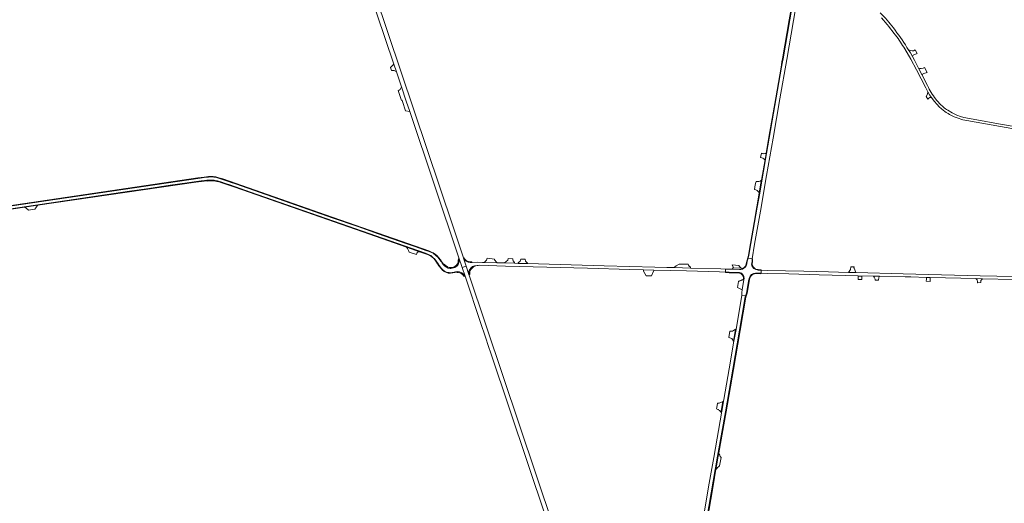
# Model space of a CAD drawing. Header units: metres. Extents: x 166325 to 190320, y 381923 to 404576.
# Tile 958 of 1056: x 184920 to 186081, y 383674 to 384244. Entities that reach past the tile are written whole.
import ezdxf

# ---------------------------------------------------------------- set-up
doc = ezdxf.new("R2010")
doc.units = ezdxf.units.M
for name, color, linetype, lineweight in [('B-WE-VH-VERHARDING_ASFALT-GV', 8, 'Continuous', 18), ('B-WE-VH-VERHARDING_BETON-GV', 8, 'Continuous', 18), ('B-WE-VH-VERHARDING_BETONSTRAATSTEEN-GV', 8, 'Continuous', 18), ('B-WE-VH-VERHARDING_HALFVERHARDING-GV', 8, 'Continuous', 18), ('B-WE-VH-VERHARDING_STRAATBAKSTEEN-GV', 8, 'Continuous', 18)]:
    doc.layers.add(name, color=color, linetype=linetype, lineweight=lineweight)

msp = doc.modelspace()

# ---------------------------------------------------------------- linework, layer by layer
at = {"layer": 'B-WE-VH-VERHARDING_ASFALT-GV', "flags": 128}
msp.add_lwpolyline([(185379.744, 384135.953), (185437.783, 383963.21), (185441.57, 383951.893), (185446.32, 383953.476), (185443.187, 383962.881), (185443.041, 383963.319), (185442.977, 383963.512), (185430.789, 383999.999), (185338.464, 384275.01), (185335.363, 384284.244), (185330.472, 384282.597), (185331.615, 384279.242), (185335.822, 384266.715), (185341.019, 384251.242), (185360.966, 384191.857), (185364.044, 384182.693), (185369.995, 384164.975), (185375.7, 384147.989)], close=True, dxfattribs=at)
for points in [[(185833.216, 384274.863), (185827.87, 384244.014), (185819.938, 384198.147), (185819.318, 384194.58), (185818.186, 384188.058), (185811.903, 384151.887), (185800.508, 384086.229), (185799.321, 384079.335), (185794.561, 384051.636), (185792.459, 384039.44), (185789.595, 384023.211), (185786.446, 384004.978), (185782.132, 383980.218), (185779.664, 383966.55), (185778.954, 383963.073), (185783.391, 383962.251), (185786.446, 383979.478), (185793.236, 384018.291), (185800.497, 384060.374), (185808.208, 384104.669), (185816.242, 384151.052), (185824.264, 384197.403), (185832.18, 384243.128), (185837.506, 384273.715)], [(185963.531, 384209.693), (185970.681, 384197.497), (185977.521, 384185.125), (185988.465, 384163.67), (185989.605, 384161.34), (185990.823, 384159.051), (185992.835, 384155.633), (185995.021, 384152.323), (185998.211, 384148.08), (186001.688, 384144.069)], [(185967.567, 384209.215), (185966.106, 384211.487)], [(185990.495, 384166.495), (185984.17, 384178.747), (185979.841, 384187.133), (185974.91, 384196.641), (185972.682, 384200.68), (185970.177, 384204.979), (185967.567, 384209.215)], [(186001.688, 384144.069), (186004.238, 384141.455), (186006.91, 384138.965)], [(186048.381, 384126.047), (186037.415, 384127.981), (186035.349, 384128.432), (186033.296, 384128.942), (186029.07, 384130.195), (186024.927, 384131.7), (186019.468, 384134.376), (186014.155, 384137.329)], [(186014.532, 384133.441), (186016.292, 384132.432), (186021.853, 384129.838), (186027.552, 384127.562)], [(186036.65, 384125.141), (186277.417, 384082.544), (186278.174, 384085.521), (186268.092, 384087.299), (186113.448, 384114.571), (186106.255, 384115.84), (186099.326, 384117.062), (186083.416, 384119.868), (186073.878, 384121.55), (186048.381, 384126.047)], [(185419.767, 383955.074), (185418.108, 383957.223), (185417.143, 383958.534), (185416.557, 383959.284), (185414.399, 383962.133), (185412.845, 383963.998), (185410.652, 383966.122), (185409.417, 383967.164), (185409.416, 383967.165), (185408.605, 383967.768), (185407.275, 383968.735), (185405.341, 383969.736), (185402.613, 383970.789), (185399.813, 383971.76), (185399.808, 383971.762), (185385.771, 383976.665), (185385.593, 383976.727), (185375.313, 383980.302), (185342.698, 383991.717), (185318.576, 384000.125), (185289.361, 384010.313), (185260.457, 384020.397), (185210.206, 384037.926), (185174.451, 384050.466), (185168.162, 384052.672), (185165.154, 384053.726), (185164.728, 384053.876), (185154.417, 384057.345), (185151.71, 384058.097), (185148.787, 384058.595), (185146.132, 384058.774), (185142.648, 384058.633), (185140.21, 384058.391), (185137.261, 384057.982), (185132.832, 384057.357), (184857.159, 384016.861)], [(184909.347, 384021.203), (185049.471, 384041.832), (185072.101, 384045.17), (185097.273, 384048.893), (185120.11, 384052.29), (185133.891, 384054.153), (185140.472, 384054.891), (185140.64, 384054.907)], [(185140.64, 384054.907), (185140.808, 384054.922)], [(185154.096, 384053.696), (185158.15, 384052.475), (185162.467, 384051.128), (185167.733, 384049.298), (185192.075, 384040.82), (185243.808, 384022.745), (185290.187, 384006.54), (185398.413, 383968.727), (185402.747, 383966.983), (185404.56, 383965.895), (185407.167, 383963.892), (185408.988, 383962.12), (185410.426, 383960.363), (185414.195, 383954.896), (185414.594, 383954.291)], [(185441.57, 383951.893), (185437.783, 383963.21)], [(185443.23, 383962.913), (185443.187, 383962.881), (185446.32, 383953.476), (185449.583, 383943.723)], [(185414.594, 383954.291), (185415.87, 383952.358), (185417.165, 383950.821), (185418.857, 383949.146), (185420.945, 383947.469)], [(185637.124, 383384.49), (185548.914, 383647.71), (185449.854, 383942.87), (185449.698, 383943.337), (185449.63, 383943.581), (185449.583, 383943.723), (185446.32, 383953.476), (185441.57, 383951.893), (185444.969, 383941.739), (185445.392, 383940.474), (185463.258, 383887.195), (185469.131, 383869.679), (185472.755, 383858.87), (185475.377, 383851.052), (185540.754, 383656.088), (185542.044, 383652.241), (185543.69, 383647.345), (185545.14, 383643.033), (185581.955, 383533.533), (185585.58, 383522.75), (185632.059, 383384.508)], [(185444.85, 383941.665), (185444.969, 383941.739), (185441.57, 383951.893)], [(185752.231, 383950.044), (185746.735, 383950.211), (185710.668, 383951.285), (185692.025, 383951.805), (185682.904, 383952.067), (185668.666, 383952.477), (185639.489, 383953.223), (185608.877, 383954.071), (185557.344, 383955.593), (185518.541, 383956.517), (185507.714, 383956.801), (185503.236, 383956.952), (185491.602, 383957.246), (185482.303, 383957.509), (185468.24, 383957.845), (185465.409, 383957.964), (185459.697, 383958.028), (185454.194, 383957.995), (185453.123, 383958.042), (185453.153, 383957.874), (185450.984, 383957.84)], [(185455.605, 383953.818), (185455.676, 383953.668), (185456.473, 383953.833)], [(185461.98, 383954.483), (185492.813, 383953.689), (185541.471, 383952.471), (185589.466, 383951.093), (185639.38, 383949.684), (185655.597, 383949.303), (185667.672, 383948.94), (185706.148, 383947.853), (185744.985, 383946.721), (185752.082, 383946.503), (185752.231, 383950.044)], [(185767.838, 383954.113), (185760.138, 383955.123), (185761.539, 383951.673), (185761.359, 383951.477), (185761.533, 383951.457), (185770.499, 383951.325)], [(185770.499, 383951.325), (185769.444, 383952.145)], [(186091.793, 383941.185), (186052.575, 383942.22), (186006.821, 383943.329), (185961.656, 383944.492), (185906.063, 383945.879), (185905.769, 383945.884), (185897.305, 383946.083), (185896.982, 383946.088), (185873.753, 383946.683), (185844.347, 383947.423), (185801.451, 383948.491), (185794.163, 383948.665), (185794.013, 383945.103), (185801.328, 383944.897), (185826.767, 383944.292), (185862.571, 383943.416), (185908.756, 383942.28), (185926.622, 383941.844), (185933.793, 383941.667)], [(185423.136, 383946.452), (185424.393, 383946.084), (185425.682, 383945.85)], [(185427.104, 383945.765), (185428.523, 383945.807), (185429.934, 383945.975), (185430.457, 383946.07), (185430.729, 383946.126)], [(185430.729, 383946.126), (185433.793, 383946.764), (185435.736, 383946.94), (185435.715, 383947.14)], [(185933.793, 383941.667), (185964.083, 383940.905), (185970.788, 383940.737), (185989.147, 383940.3), (185993.588, 383940.171), (186047.567, 383938.812), (186055.23, 383938.613), (186091.553, 383937.681), (186131.529, 383936.675), (186145.001, 383936.342), (186166.028, 383935.849), (186195.494, 383935.127), (186238.958, 383934.07), (186241.207, 383933.968), (186241.73, 383933.941)], [(185725.341, 383628.539), (185740.132, 383713.673), (185741.212, 383719.888), (185742.487, 383727.348), (185743.576, 383733.609), (185751.94, 383781.687), (185760.638, 383831.81), (185768.625, 383877.808), (185775.424, 383917.128), (185775.834, 383918.322), (185771.338, 383919.047), (185770.629, 383914.652), (185764.517, 383878.906), (185762.106, 383864.985), (185756.411, 383832.408), (185750.137, 383796.388), (185747.736, 383782.298), (185738.308, 383727.917), (185732.22, 383693.163), (185729.741, 383678.803), (185725.229, 383652.982)]]:
    msp.add_lwpolyline(points, dxfattribs=at)
at = {"layer": 'B-WE-VH-VERHARDING_ASFALT-GV'}
for points in [[(185950.106, 384234.506, 0.03658921), (185934.546, 384252.427)], [(185936.24, 384246.293, -0.01612332), (185952.722, 384225.813)], [(185966.106, 384211.487, 0.02258106), (185950.106, 384234.506)], [(185952.722, 384225.813, -0.02699423), (185963.531, 384209.693)], [(186000, 384150.66, -0.06812145), (185990.495, 384166.495)], [(186008.954, 384141.449, -0.0472894), (186000, 384150.66)], [(186006.91, 384138.965, 0.0438165), (186014.532, 384133.441)], [(186014.155, 384137.329, -0.08807804), (186008.954, 384141.449)], [(186027.552, 384127.562, 0.0480247), (186036.65, 384125.141)], [(185140.808, 384054.922, -0.05102809), (185149.235, 384054.804)], [(185149.235, 384054.804, -0.01113965), (185154.096, 384053.696)], [(185437.926, 383962.189, -0.09570765), (185437.442, 383956.588)], [(185437.783, 383963.21, -0.01673363), (185437.926, 383962.189)], [(185450.984, 383957.84, -0.27152115), (185443.23, 383962.913)], [(185427.46, 383950.893, -0.2179676), (185419.767, 383955.074)], [(185428.352, 383950.87, -0.02352697), (185427.46, 383950.893)], [(185434.202, 383952.679, -0.1140047), (185428.352, 383950.87)], [(185437.442, 383956.588, -0.19934999), (185434.202, 383952.679)], [(185449.583, 383943.723, -0.15130779), (185449.905, 383948.349)], [(185449.905, 383948.349, -0.14945306), (185453.964, 383953.009)], [(185453.964, 383953.009, -0.03348846), (185455.605, 383953.818)], [(185456.473, 383953.833, -0.02391496), (185461.98, 383954.483)], [(185769.444, 383952.145, -0.06714299), (185767.838, 383954.113)], [(185420.945, 383947.469, 0.04872), (185423.136, 383946.452)], [(185425.682, 383945.85, 0.02180644), (185427.104, 383945.765)], [(185435.715, 383947.14, -0.27706924), (185444.85, 383941.665)]]:
    msp.add_lwpolyline(points, format="xyb", dxfattribs=at)
at = {"layer": 'B-WE-VH-VERHARDING_BETON-GV', "flags": 128}
for points in [[(185832.606, 384274.969), (185827.26, 384244.12), (185819.328, 384198.253), (185818.714, 384194.717), (185817.581, 384188.193), (185811.293, 384151.993), (185803.25, 384105.647), (185799.898, 384086.334), (185798.711, 384079.44), (185794.469, 384054.753), (185793.951, 384051.741), (185791.85, 384039.548), (185788.985, 384023.316), (185785.836, 384005.083), (185781.523, 383980.326), (185779.056, 383966.667), (185778.354, 383963.227), (185778.954, 383963.073), (185779.664, 383966.55), (185782.132, 383980.218), (185786.446, 384004.978), (185789.595, 384023.211), (185792.459, 384039.44), (185794.561, 384051.636), (185799.321, 384079.335), (185800.508, 384086.229), (185811.903, 384151.887), (185818.186, 384188.058), (185819.318, 384194.58), (185819.938, 384198.147), (185827.87, 384244.014), (185833.216, 384274.863)], [(184857.159, 384016.861), (185132.832, 384057.357), (185137.261, 384057.982), (185140.21, 384058.391), (185142.648, 384058.633), (185146.132, 384058.774), (185148.787, 384058.595), (185151.71, 384058.097), (185154.417, 384057.345), (185164.728, 384053.876), (185165.154, 384053.726), (185168.162, 384052.672), (185174.451, 384050.466), (185210.206, 384037.926), (185260.457, 384020.397), (185289.361, 384010.313), (185318.576, 384000.125), (185342.698, 383991.717), (185375.313, 383980.302), (185385.593, 383976.727), (185385.771, 383976.665), (185399.808, 383971.762), (185399.813, 383971.76), (185402.613, 383970.789), (185405.341, 383969.736), (185407.275, 383968.735), (185408.605, 383967.768), (185409.416, 383967.165), (185409.417, 383967.164), (185410.652, 383966.122), (185412.845, 383963.998), (185414.399, 383962.133), (185416.557, 383959.284), (185417.143, 383958.534), (185418.108, 383957.223), (185419.767, 383955.074), (185419.799, 383955.107), (185420.069, 383955.382), (185419.601, 383955.921), (185418.116, 383957.769), (185415.872, 383961.05), (185414.041, 383963.398), (185411.987, 383965.539), (185409.725, 383967.628), (185407.577, 383969.127), (185407.302, 383969.29), (185405.538, 383970.186), (185402.304, 383971.645), (185361.793, 383985.622), (185359.501, 383986.405), (185280.488, 384013.862), (185159.258, 384056.464), (185154.828, 384057.862), (185151.263, 384058.704), (185147.929, 384059.302), (185145.219, 384059.315), (185142.608, 384059.183), (185137.427, 384058.636), (185129.859, 384057.536), (184851.198, 384016.575)], [(185140.808, 384054.922), (185140.832, 384054.34), (185140.855, 384053.801)], [(185153.823, 384052.783), (185153.928, 384053.133), (185153.956, 384053.228), (185154.096, 384053.696)], [(185420.945, 383947.469), (185418.857, 383949.146), (185417.165, 383950.821), (185415.87, 383952.358), (185414.594, 383954.291), (185414.195, 383954.896), (185410.426, 383960.363), (185408.988, 383962.12), (185407.167, 383963.892), (185404.56, 383965.895), (185402.747, 383966.983), (185398.413, 383968.727), (185290.187, 384006.54), (185243.808, 384022.745), (185192.075, 384040.82), (185167.733, 384049.298), (185162.467, 384051.128), (185158.15, 384052.475), (185154.096, 384053.696), (185153.956, 384053.228), (185159.548, 384051.503), (185166.336, 384049.22), (185173.625, 384046.693), (185324.391, 383993.936), (185375.852, 383975.928), (185391.159, 383970.571), (185400.838, 383967.184), (185403.479, 383966.092), (185405.775, 383964.602), (185408.534, 383961.965), (185410.585, 383959.279), (185412.464, 383956.253), (185412.506, 383956.194), (185412.722, 383955.838), (185414.126, 383954.004), (185416.812, 383950.586), (185418.546, 383948.828), (185420.353, 383947.338), (185423.039, 383945.873), (185425.212, 383945.385), (185427.752, 383945.238), (185430.584, 383945.58), (185435.777, 383946.552), (185435.736, 383946.94)], [(185437.926, 383962.189), (185437.226, 383962.182), (185437.023, 383960.106)], [(185443.815, 383963.347), (185443.23, 383962.913)], [(185777.162, 383956.072), (185777.758, 383959.301), (185778.954, 383963.073), (185778.354, 383963.227), (185777.145, 383959.425), (185776.543, 383956.189)], [(185783.649, 383956.411), (185784.103, 383958.89), (185784.027, 383962.142), (185783.391, 383962.251), (185783.479, 383958.96), (185782.944, 383956.016)], [(185422.574, 383953.804), (185421.91, 383954.454), (185420.508, 383955.83), (185420.366, 383955.685), (185420.069, 383955.382), (185419.799, 383955.107), (185419.767, 383955.074)], [(185450.984, 383957.84), (185453.153, 383957.874), (185453.123, 383958.042), (185453.014, 383958.652)], [(185455.991, 383953.007), (185455.676, 383953.668), (185455.605, 383953.818)], [(185772.853, 383951.083), (185771.299, 383950.63), (185771.979, 383950.027)], [(185790.718, 383948.798), (185794.163, 383948.665), (185794.177, 383949.323), (185790.761, 383949.399)], [(185425.682, 383945.85), (185424.393, 383946.084), (185423.136, 383946.452)], [(185435.736, 383946.94), (185433.793, 383946.764), (185430.729, 383946.126), (185430.457, 383946.07), (185429.934, 383945.975), (185428.523, 383945.807), (185427.104, 383945.765)], [(185435.715, 383947.14), (185435.736, 383946.94), (185435.777, 383946.552), (185435.841, 383945.953)], [(185444.091, 383941.193), (185444.85, 383941.665)], [(185449.583, 383943.723), (185449.63, 383943.581), (185450.579, 383943.819)], [(185768.546, 383946.034), (185756.567, 383946.398), (185752.082, 383946.503), (185752.054, 383945.861), (185756.536, 383945.778), (185768.517, 383945.403)], [(185767.647, 383935.553), (185773.936, 383937.908), (185774.066, 383938.617)], [(185773.41, 383938.572), (185773.315, 383938.015), (185767.692, 383935.925), (185767.647, 383935.553)], [(185779.832, 383937.926), (185776.985, 383921.645), (185775.834, 383918.322), (185776.459, 383918.243), (185777.573, 383921.461), (185780.456, 383937.815)], [(185787.56, 383944.686), (185793.958, 383944.487), (185794.013, 383945.103), (185787.555, 383945.315)], [(185726.133, 383628.401), (185736.391, 383687.447), (185739.311, 383704.252), (185740.924, 383713.535), (185742.004, 383719.751), (185743.279, 383727.211), (185744.368, 383733.471), (185752.732, 383781.549), (185761.43, 383831.673), (185769.417, 383877.671), (185776.215, 383916.983), (185776.459, 383918.243), (185775.834, 383918.322), (185775.424, 383917.128), (185768.625, 383877.808), (185760.638, 383831.81), (185751.94, 383781.687), (185743.576, 383733.609), (185742.487, 383727.348), (185741.212, 383719.888), (185740.132, 383713.673), (185725.341, 383628.539)]]:
    msp.add_lwpolyline(points, dxfattribs=at)
msp.add_lwpolyline([(184840.387, 384011.051), (184840.426, 384010.599), (184840.436, 384010.483), (184857.674, 384013.01), (184867.014, 384014.38), (184925.859, 384023.008), (184941.317, 384025.275), (185127.47, 384052.587), (185140.832, 384054.34), (185140.808, 384054.922), (185140.64, 384054.907), (185140.472, 384054.891), (185133.891, 384054.153), (185120.11, 384052.29), (185097.273, 384048.893), (185072.101, 384045.17), (185049.471, 384041.832), (184909.347, 384021.203)], close=True, dxfattribs=at)
at = {"layer": 'B-WE-VH-VERHARDING_BETON-GV'}
for points in [[(185149.235, 384054.804, 0.05102809), (185140.808, 384054.922)], [(185140.855, 384053.801, -0.1113549), (185153.823, 384052.783)], [(185154.096, 384053.696, 0.01113965), (185149.235, 384054.804)], [(185437.023, 383960.106, -0.10214832), (185436.245, 383956.759)], [(185437.442, 383956.588, 0.09570765), (185437.926, 383962.189)], [(185443.23, 383962.913, 0.27152115), (185450.984, 383957.84)], [(185446.387, 383960.308, -0.11393972), (185443.815, 383963.347)], [(185453.014, 383958.652, -0.20093031), (185446.387, 383960.308)], [(185419.767, 383955.074, 0.2179676), (185427.46, 383950.893)], [(185430.3, 383952.095, -0.26130888), (185422.574, 383953.804)], [(185427.46, 383950.893, 0.02352697), (185428.352, 383950.87)], [(185428.352, 383950.87, 0.1140047), (185434.202, 383952.679)], [(185435.851, 383955.981, -0.22157607), (185430.3, 383952.095)], [(185434.202, 383952.679, 0.19934999), (185437.442, 383956.588)], [(185436.245, 383956.759, -0.02768636), (185435.851, 383955.981)], [(185449.905, 383948.349, 0.15130779), (185449.583, 383943.723)], [(185453.964, 383953.009, 0.14945306), (185449.905, 383948.349)], [(185450.725, 383946.855, -0.17858856), (185454.008, 383951.899)], [(185455.605, 383953.818, 0.03348846), (185453.964, 383953.009)], [(185454.008, 383951.899, -0.0656351), (185455.991, 383953.007)], [(185771.979, 383950.027, 0.26950268), (185777.162, 383956.072)], [(185776.543, 383956.189, -0.22099261), (185772.853, 383951.083)], [(185782.944, 383956.016, 0.38820743), (185790.718, 383948.798)], [(185784.693, 383952.801, -0.13443761), (185783.649, 383956.411)], [(185790.761, 383949.399, -0.26120828), (185784.693, 383952.801)], [(185423.136, 383946.452, -0.04872), (185420.945, 383947.469)], [(185427.104, 383945.765, -0.02180644), (185425.682, 383945.85)], [(185444.85, 383941.665, 0.27706924), (185435.715, 383947.14)], [(185435.841, 383945.953, -0.0869245), (185438.952, 383945.491)], [(185438.952, 383945.491, -0.19025597), (185444.091, 383941.193)], [(185450.579, 383943.819, -0.08829163), (185450.725, 383946.855)], [(185768.517, 383945.403, -0.39489791), (185773.41, 383938.572)], [(185774.066, 383938.617, 0.39290031), (185768.546, 383946.034)], [(185780.051, 383939.197, 0.04015385), (185779.832, 383937.926)], [(185787.555, 383945.315, 0.32975293), (185780.051, 383939.197)], [(185780.456, 383937.815, -0.19943482), (185783.062, 383942.915)], [(185783.062, 383942.915, -0.1663682), (185787.56, 383944.686)]]:
    msp.add_lwpolyline(points, format="xyb", dxfattribs=at)
at = {"layer": 'B-WE-VH-VERHARDING_BETONSTRAATSTEEN-GV', "flags": 128}
for points in [[(185357.029, 384187.95), (185358.303, 384184.159), (185359.214, 384184.411), (185359.986, 384184.39), (185361.481, 384184.218), (185364.044, 384182.693), (185360.966, 384191.857), (185357.469, 384188.156)], [(185374.64, 384136.846), (185379.744, 384135.953), (185375.7, 384147.989), (185369.995, 384164.975), (185368.39, 384161.885), (185367.309, 384161.053), (185366.224, 384160.575), (185370.14, 384148.917), (185370.77, 384149.133), (185371.145, 384147.844), (185371.161, 384147.794)], [(185988.801, 384153.503), (185990.73, 384150.53), (185992.043, 384151.707), (185993.076, 384152.577), (185995.021, 384152.323), (185992.835, 384155.633), (185990.823, 384159.051), (185990.324, 384156.327)], [(184937.848, 384020.587), (184938.721, 384022.429), (184940.32, 384024.537), (184941.317, 384025.275), (184925.859, 384023.008), (184925.915, 384022.967), (184927.715, 384021.638), (184929.372, 384020.329), (184930.162, 384019.457)], [(185479.539, 383961.874), (185471.017, 383963.077), (185470.677, 383961.768), (185470.135, 383960.603), (185469.488, 383959.661), (185468.284, 383958.463), (185468.24, 383957.845), (185482.303, 383957.509), (185482.325, 383957.813), (185479.745, 383961.048)], [(185501.233, 383962.338), (185495.724, 383962.57), (185495.512, 383960.56), (185491.621, 383957.582), (185491.602, 383957.246), (185503.236, 383956.952), (185503.26, 383957.581), (185503.275, 383957.979), (185501.599, 383959.713), (185501.34, 383960.629)], [(185515.989, 383961.639), (185510.683, 383961.892), (185509.996, 383959.534), (185507.723, 383957.354), (185507.714, 383956.801), (185518.541, 383956.517), (185518.55, 383956.885), (185516.118, 383959.253)], [(185658.53, 383942.157), (185659.136, 383942.14), (185665.059, 383941.971), (185667.497, 383948.33), (185667.657, 383948.549), (185667.672, 383948.94), (185655.597, 383949.303), (185655.589, 383948.8), (185655.584, 383948.678), (185655.522, 383947.788)], [(185905.769, 383945.884), (185903.667, 383951.043), (185903.515, 383951.417), (185903.764, 383952.789), (185899.759, 383952.851), (185899.384, 383949.385), (185897.305, 383946.083)], [(185773.936, 383937.908), (185767.647, 383935.553), (185766.419, 383928.285), (185771.769, 383925.568)], [(185913.009, 383937.682), (185913.087, 383941.576), (185908.741, 383941.68), (185908.595, 383937.75), (185909.211, 383937.724), (185912.446, 383937.691)], [(185761.461, 383865.097), (185763.872, 383879.018), (185760.566, 383876.727), (185757.374, 383876.925), (185756.027, 383869.264), (185759.411, 383867.983)], [(185746.813, 383780.805), (185747.091, 383782.41), (185749.09, 383794.143), (185748.452, 383793.656), (185747.544, 383793.098), (185746.583, 383792.634), (185745.581, 383792.27), (185744.547, 383792.01), (185743.491, 383791.856), (185742.618, 383791.818), (185741.777, 383786.584), (185741.556, 383785.213), (185743.034, 383784.611), (185743.743, 383784.23), (185744.408, 383783.776), (185745.021, 383783.254), (185745.575, 383782.671), (185746.064, 383782.032)]]:
    msp.add_lwpolyline(points, close=True, dxfattribs=at)
for points in [[(185794.727, 384086.677), (185793.572, 384081.87)], [(185798.248, 384079.515), (185798.711, 384079.44), (185799.898, 384086.334), (185799.311, 384086.43), (185798.443, 384086.327)], [(185788.125, 384053.376), (185787.903, 384052.125), (185787.229, 384049.51), (185786.202, 384043.946), (185788.023, 384043.403)], [(185791.85, 384039.548), (185793.951, 384051.741), (185794.469, 384054.753)], [(185391.159, 383970.571), (185375.852, 383975.928), (185376.014, 383975.807), (185377.187, 383974.396), (185378.314, 383972.141), (185378.937, 383970.165), (185387.595, 383967.163)], [(185387.595, 383967.163), (185388.486, 383969.789)], [(185782.944, 383956.016), (185783.479, 383958.96), (185783.391, 383962.251), (185778.954, 383963.073), (185777.758, 383959.301), (185777.162, 383956.072)], [(185708.171, 383955.858), (185707.483, 383955.907), (185697.591, 383955.94), (185694.012, 383954.012), (185691.894, 383952.418)], [(185691.894, 383952.418), (185692.035, 383952.263), (185692.025, 383951.805), (185710.668, 383951.285), (185710.687, 383951.892), (185710.701, 383952.505), (185709.245, 383953.601)], [(185768.698, 383949.55), (185759.81, 383949.816), (185752.231, 383950.044), (185752.082, 383946.503), (185756.567, 383946.398), (185768.546, 383946.034)], [(185771.979, 383950.027), (185771.299, 383950.63), (185770.499, 383951.325), (185761.533, 383951.457), (185761.359, 383951.477), (185760.385, 383950.445), (185759.81, 383949.816)], [(185759.81, 383949.816), (185768.698, 383949.55)], [(185787.555, 383945.315), (185794.013, 383945.103), (185794.163, 383948.665), (185790.718, 383948.798)], [(185774.066, 383938.617), (185773.936, 383937.908), (185771.769, 383925.568), (185771.235, 383922.601), (185771.338, 383919.047), (185775.834, 383918.322), (185776.985, 383921.645), (185779.832, 383937.926)], [(185744.368, 383733.471), (185743.279, 383727.211), (185742.004, 383719.751), (185740.924, 383713.535)], [(185745.089, 383717.802), (185745.154, 383717.851), (185745.154, 383717.853), (185745.2, 383718.105), (185746.947, 383727.715)]]:
    msp.add_lwpolyline(points, dxfattribs=at)
at = {"layer": 'B-WE-VH-VERHARDING_BETONSTRAATSTEEN-GV'}
for points in [[(185793.572, 384081.87, -0.09806041), (185798.248, 384079.515)], [(185798.443, 384086.327, -0.15878367), (185794.727, 384086.677)], [(185794.469, 384054.753, -0.19617545), (185788.125, 384053.376)], [(185788.023, 384043.403, -0.2410827), (185791.85, 384039.548)], [(185388.486, 383969.789, -0.22757338), (185391.159, 383970.571)], [(185709.245, 383953.601, -0.1204397), (185708.171, 383955.858)], [(185768.698, 383949.55, 0.0759262), (185771.979, 383950.027)], [(185771.979, 383950.027, -0.0759262), (185768.698, 383949.55)], [(185777.162, 383956.072, -0.26950268), (185771.979, 383950.027)], [(185790.718, 383948.798, -0.38820743), (185782.944, 383956.016)], [(185768.546, 383946.034, -0.39290031), (185774.066, 383938.617)], [(185779.832, 383937.926, -0.04015385), (185780.051, 383939.197)], [(185780.051, 383939.197, -0.32975293), (185787.555, 383945.315)], [(185746.947, 383727.715, -0.14002677), (185744.368, 383733.471)], [(185740.924, 383713.535, -0.07566454), (185745.089, 383717.802)]]:
    msp.add_lwpolyline(points, format="xyb", dxfattribs=at)
at = {"layer": 'B-WE-VH-VERHARDING_HALFVERHARDING-GV', "flags": 128}
msp.add_lwpolyline([(185978.093, 384204.504), (185975.746, 384208.513), (185973.995, 384207.469), (185972.118, 384207.394), (185970.052, 384207.724), (185967.567, 384209.215), (185970.177, 384204.979), (185972.682, 384200.68), (185972.935, 384201.724), (185973.4, 384202.312)], close=True, dxfattribs=at)
at = {"layer": 'B-WE-VH-VERHARDING_STRAATBAKSTEEN-GV', "flags": 128}
for points in [[(185989.846, 384182.075), (185986.935, 384187.715), (185985.165, 384186.888), (185983.01, 384186.564), (185981.388, 384186.746), (185979.841, 384187.133), (185984.17, 384178.747), (185984.548, 384179.948), (185985.221, 384180.519), (185986.062, 384180.912)], [(185928.422, 383937.16), (185932.525, 383937.059), (185932.973, 383940.222), (185933.7, 383941.506), (185933.793, 383941.667), (185926.622, 383941.844), (185926.679, 383941.736), (185927.255, 383940.573), (185928.53, 383938.289)], [(185988.823, 383935.669), (185993.455, 383935.555), (185993.53, 383938.012), (185993.554, 383939.562), (185993.588, 383940.171), (185989.147, 383940.3), (185989.112, 383939.678), (185988.996, 383938.041)], [(186049.39, 383933.926), (186049.523, 383933.933), (186053.222, 383934.13), (186053.334, 383936.427), (186053.351, 383936.78), (186055.23, 383938.613), (186047.567, 383938.812), (186047.674, 383938.696), (186048.852, 383937.508), (186049.299, 383934.937)]]:
    msp.add_lwpolyline(points, close=True, dxfattribs=at)

doc.saveas('drawing.dxf')
